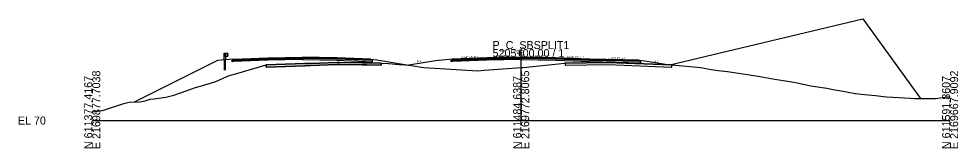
# Model space of a CAD drawing. Extents: x -26 to 1303, y -3010 to 12033.
# Drawn here: x 974.3 to 1302.8, y 4490.3 to 4535.6 of the extents above; entities that cross this region are included whole.
import ezdxf

# ---------------------------------------------------------------- set-up
doc = ezdxf.new("R2010")
doc.units = 0
for name, color, linetype in [('RD_GPK_XS_Cell', 7, 'Continuous'), ('RD_PD_Final_TrvlWay', 7, 'Continuous'), ('RD_Sketch10', 7, 'Continuous'), ('RD_XS_Base', 7, 'Continuous'), ('RD_XS_ExGround', 7, 'Continuous'), ('RD_XS_ExPaveRet', 7, 'Continuous'), ('RD_XS_GR', 7, 'Continuous'), ('RD_XS_Greenside', 7, 'Continuous'), ('RD_XS_Pave', 7, 'Continuous'), ('RD_XS_PaveOvlay_CP', 7, 'Continuous'), ('RD_XS_TieSlope', 7, 'Continuous'), ('RD_XS_TX_Elev_EX', 7, 'Continuous'), ('RD_XS_TX_Elev_PR', 7, 'Continuous'), ('RD_XS_TX_Slope', 7, 'Continuous')]:
    doc.layers.add(name, color=color, linetype=linetype)

msp = doc.modelspace()

# ---------------------------------------------------------------- linework, layer by layer
at = {"layer": 'RD_GPK_XS_Cell'}
for p, q in [((1150, 4500), (1150, 4525)), ((1000, 4500), (1150, 4500)), ((1150, 4500), (1300, 4500))]:
    msp.add_line(p, q, dxfattribs=at)
at = {"layer": 'RD_PD_Final_TrvlWay'}
msp.add_lwpolyline([(1046.58, 4517.58), (1046.58, 4521.19), (1046.08, 4521.15), (1046.08, 4517.58)], dxfattribs=at)
at = {"layer": 'RD_Sketch10'}
msp.add_lwpolyline([(1202.02, 4519.46), (1269.49, 4535.6), (1289.62, 4507.75)], dxfattribs=at)
at = {"layer": 'RD_XS_Base'}
for p, q in [((1048.98, 4521.08), (1049.47, 4521.1)), ((1048.98, 4521.07), (1048.98, 4521.08)), ((1048.98, 4520.58), (1048.98, 4521.07)), ((1049.47, 4521.1), (1049.48, 4521.1)), ((1049.48, 4521.1), (1058.39, 4521.46)), ((1058.39, 4520.96), (1049.48, 4520.6)), ((1058.39, 4521.46), (1061.48, 4521.58)), ((1061.48, 4521.08), (1058.39, 4520.96)), ((1061.48, 4521.58), (1061.52, 4521.58)), ((1061.52, 4521.08), (1061.48, 4521.08)), ((1061.52, 4521.58), (1073.48, 4521.82)), ((1073.48, 4521.32), (1061.52, 4521.08)), ((1073.48, 4521.82), (1073.48, 4521.98)), ((1073.48, 4521.98), (1073.48, 4521.33)), ((1073.48, 4521.82), (1073.48, 4521.98)), ((1073.48, 4521.98), (1073.48, 4521.32)), ((1073.48, 4521.82), (1073.48, 4521.33)), ((1073.48, 4521.82), (1073.48, 4521.82)), ((1073.48, 4521.82), (1073.48, 4521.32)), ((1085.48, 4521.58), (1073.48, 4521.82)), ((1073.48, 4521.82), (1073.48, 4521.82)), ((1073.48, 4521.33), (1073.48, 4521.32)), ((1073.48, 4521.33), (1073.48, 4521.32)), ((1073.48, 4521.32), (1073.48, 4521.32)), ((1073.48, 4521.32), (1073.48, 4521.32)), ((1073.48, 4521.32), (1085.48, 4521.08)), ((1097.48, 4521.1), (1085.48, 4521.58)), ((1085.48, 4521.08), (1097.98, 4520.58)), ((1087.48, 4521.5), (1087.48, 4521.5)), ((1087.48, 4521), (1087.48, 4521)), ((1097.98, 4521.08), (1097.48, 4521.1)), ((1097.48, 4521.1), (1097.48, 4521.1)), ((1097.98, 4520.58), (1097.98, 4521.08)), ((1097.98, 4521.08), (1097.98, 4521.08)), ((1125.5, 4521.08), (1126, 4521.1)), ((1125.5, 4520.58), (1125.5, 4521.08)), ((1125.5, 4521.08), (1125.5, 4521.08)), ((1126, 4521.1), (1138, 4521.58)), ((1126, 4521.1), (1126, 4521.1)), ((1138, 4521.08), (1126, 4520.6)), ((1136, 4521.5), (1136, 4521.5)), ((1136, 4521), (1136, 4521)), ((1138, 4521.58), (1150, 4521.82)), ((1150, 4521.32), (1138, 4521.08)), ((1150, 4521.82), (1150, 4521.98)), ((1150, 4521.98), (1150, 4521.32)), ((1150, 4521.82), (1150, 4521.82)), ((1162, 4521.58), (1150, 4521.82)), ((1150, 4521.82), (1150, 4521.82)), ((1150, 4521.82), (1150, 4521.32)), ((1150, 4521.32), (1150, 4521.32)), ((1150, 4521.32), (1162, 4521.08)), ((1150, 4521.32), (1150, 4521.32)), ((1174, 4521.1), (1162, 4521.58)), ((1162, 4521.58), (1162, 4521.58)), ((1162, 4521.08), (1162, 4521.08)), ((1162, 4521.08), (1174, 4520.6)), ((1191.3, 4520.75), (1174, 4521.1)), ((1174, 4521.1), (1174, 4521.1)), ((1191.8, 4520.74), (1191.3, 4520.75)), ((1191.3, 4520.75), (1191.3, 4520.75)), ((1191.8, 4520.24), (1191.8, 4520.74)), ((1191.8, 4520.74), (1191.8, 4520.74)), ((1049.47, 4520.6), (1048.98, 4520.58)), ((1049.48, 4520.6), (1049.47, 4520.6)), ((1097.98, 4520.58), (1097.98, 4520.58)), ((1097.98, 4520.58), (1097.98, 4520.58)), ((1126, 4520.6), (1125.5, 4520.58)), ((1125.5, 4520.58), (1125.5, 4520.58)), ((1125.5, 4520.58), (1125.5, 4520.58)), ((1126, 4520.6), (1126, 4520.6)), ((1174, 4520.6), (1174, 4520.6)), ((1174, 4520.6), (1191.8, 4520.24)), ((1191.8, 4520.24), (1191.8, 4520.24)), ((1191.8, 4520.24), (1191.8, 4520.24))]:
    msp.add_line(p, q, dxfattribs=at)
at = {"layer": 'RD_XS_ExGround'}
msp.add_lwpolyline([(1000, 4502.99), (1003.56, 4503.47), (1010.99, 4505.99), (1012.44, 4506.34), (1012.87, 4506.42), (1016.59, 4506.49), (1018.48, 4506.91), (1020.22, 4507.45), (1021.7, 4507.58), (1025.74, 4508.16), (1027.17, 4508.5), (1028.48, 4508.84), (1033.22, 4510.48), (1035.7, 4511.48), (1041.34, 4513.09), (1043.24, 4513.65), (1047.03, 4515.43), (1047.96, 4515.76), (1050.51, 4516.48), (1060.82, 4519.43), (1074.39, 4519.93), (1085.61, 4520.34), (1094.43, 4520.21), (1101.04, 4520.11), (1103.6, 4519.92), (1107.34, 4519.66), (1109.39, 4519.53), (1109.73, 4519.5), (1112.34, 4519.08), (1115.03, 4518.64), (1115.93, 4518.5), (1127.3, 4517.85), (1134.82, 4517.43), (1137.09, 4517.61), (1148.44, 4518.48), (1149.92, 4518.51), (1150.73, 4518.52), (1163.04, 4519.83), (1165, 4520.05), (1165.26, 4520.07), (1165.42, 4520.09), (1165.52, 4520.09), (1180.35, 4520.32), (1202.63, 4519.43), (1202.65, 4519.43), (1202.67, 4519.43), (1212.86, 4518.51), (1216.46, 4517.88), (1218.93, 4517.51), (1222.2, 4517.14), (1231.32, 4515.76), (1234.18, 4515.25), (1236.68, 4514.79), (1237.34, 4514.66), (1238.75, 4514.42), (1244.67, 4513.51), (1246.5, 4513.17), (1251.29, 4512.18), (1256.9, 4511.27), (1259.74, 4510.77), (1261.29, 4510.5), (1266.84, 4509.45), (1266.98, 4509.43), (1268.81, 4509.24), (1273.95, 4508.73), (1276.77, 4508.46), (1277.87, 4508.34), (1286.19, 4507.82), (1287.58, 4507.76), (1287.86, 4507.76), (1294.87, 4507.72), (1299.07, 4508.3), (1300, 4508.34)], dxfattribs=at)
at = {"layer": 'RD_XS_ExPaveRet'}
for points in [[(1101.04, 4520.11), (1101.04, 4520.11), (1101.04, 4519.51), (1101.04, 4519.36), (1101.04, 4519.36), (1101.04, 4519.36), (1095.97, 4519.44), (1094.43, 4519.46), (1086.5, 4519.57), (1085.61, 4519.59), (1076.37, 4519.25), (1074.39, 4519.18), (1060.82, 4518.68), (1060.82, 4518.68), (1060.82, 4518.68), (1060.82, 4518.68), (1060.82, 4518.69), (1060.82, 4519.43), (1060.82, 4519.43), (1060.82, 4519.43), (1060.82, 4519.43), (1074.39, 4519.93), (1076.37, 4520), (1085.61, 4520.34), (1086.5, 4520.32), (1094.43, 4520.21), (1095.97, 4520.19), (1101.04, 4520.11), (1101.04, 4520.11)], [(1101.04, 4520.11), (1095.97, 4520.19), (1094.43, 4520.21), (1086.5, 4520.32), (1085.61, 4520.34), (1076.37, 4520), (1074.39, 4519.93), (1060.82, 4519.43), (1060.82, 4519.43), (1060.82, 4518.69), (1060.82, 4518.68), (1060.82, 4518.68), (1074.39, 4519.18), (1076.37, 4519.25), (1085.61, 4519.59), (1086.5, 4519.57), (1094.43, 4519.46), (1095.97, 4519.44), (1101.04, 4519.36), (1101.04, 4519.36), (1101.04, 4519.51), (1101.04, 4520.11), (1101.04, 4520.11)], [(1202.63, 4519.43), (1180.35, 4520.32), (1180.35, 4520.32), (1180.35, 4520.32), (1165.52, 4520.09), (1165.52, 4520.09), (1165.42, 4520.09), (1165.42, 4519.34), (1165.42, 4519.34), (1165.52, 4519.34), (1165.52, 4519.34), (1180.35, 4519.57), (1180.35, 4519.57), (1180.35, 4519.57), (1202.63, 4518.68), (1202.63, 4518.68), (1202.65, 4518.68), (1202.65, 4519.43), (1202.65, 4519.43), (1202.63, 4519.43), (1202.63, 4519.43)], [(1202.63, 4519.43), (1180.35, 4520.32), (1165.52, 4520.09), (1165.42, 4520.09), (1165.42, 4519.34), (1165.52, 4519.34), (1180.35, 4519.57), (1202.63, 4518.68), (1202.65, 4518.68), (1202.65, 4519.43), (1202.63, 4519.43)]]:
    msp.add_lwpolyline(points, dxfattribs=at)
at = {"layer": 'RD_XS_GR'}
for p, q in [((1046.08, 4521.15), (1046.08, 4523.58)), ((1046.08, 4523.58), (1046.33, 4523.58)), ((1046.58, 4521.19), (1046.08, 4521.15)), ((1046.33, 4523.58), (1046.58, 4523.58)), ((1046.58, 4523.58), (1046.58, 4521.19)), ((1046.58, 4522.41), (1046.58, 4523.58)), ((1046.58, 4523.58), (1047.25, 4523.58)), ((1047.25, 4522.41), (1046.58, 4522.41)), ((1047.25, 4523.58), (1047.25, 4522.41)), ((1047.25, 4523.57), (1047.25, 4523.58)), ((1047.25, 4523.58), (1047.25, 4523.56)), ((1047.52, 4523.29), (1047.25, 4523.57)), ((1047.25, 4523.56), (1047.25, 4522.41)), ((1047.25, 4523), (1047.51, 4523.28)), ((1047.25, 4522.99), (1047.25, 4523)), ((1047.52, 4522.71), (1047.25, 4522.99)), ((1047.25, 4522.41), (1047.51, 4522.7)), ((1047.51, 4523.28), (1047.52, 4523.29)), ((1047.51, 4522.7), (1047.52, 4522.71))]:
    msp.add_line(p, q, dxfattribs=at)
at = {"layer": 'RD_XS_Greenside'}
for p, q in [((1043.77, 4520.96), (1014.63, 4506.39)), ((1099.48, 4521.26), (1110.7, 4519.39)), ((1120, 4520.94), (1110.7, 4519.39)), ((1193.3, 4520.91), (1202.03, 4519.46))]:
    msp.add_line(p, q, dxfattribs=at)
at = {"layer": 'RD_XS_Pave'}
for p, q in [((1049.48, 4521.42), (1058.39, 4521.77)), ((1049.48, 4521.26), (1058.39, 4521.61)), ((1058.39, 4521.61), (1049.48, 4521.26)), ((1058.39, 4521.46), (1049.48, 4521.1)), ((1049.48, 4521.41), (1049.48, 4521.42)), ((1049.48, 4521.26), (1049.48, 4521.41)), ((1049.48, 4521.1), (1049.48, 4521.26)), ((1049.48, 4521.26), (1049.48, 4521.26)), ((1058.39, 4521.77), (1061.48, 4521.9)), ((1058.39, 4521.61), (1061.48, 4521.74)), ((1061.48, 4521.74), (1058.39, 4521.61)), ((1061.48, 4521.58), (1058.39, 4521.46)), ((1061.48, 4521.9), (1061.52, 4521.9)), ((1061.48, 4521.74), (1061.52, 4521.74)), ((1061.52, 4521.74), (1061.48, 4521.74)), ((1061.52, 4521.58), (1061.48, 4521.58)), ((1061.52, 4521.9), (1073.48, 4522.14)), ((1061.52, 4521.74), (1073.48, 4521.98)), ((1073.48, 4521.98), (1061.52, 4521.74)), ((1073.48, 4521.82), (1061.52, 4521.58)), ((1085.48, 4521.9), (1073.48, 4522.14)), ((1073.48, 4521.98), (1073.48, 4521.82)), ((1073.48, 4521.98), (1073.48, 4521.82)), ((1073.48, 4521.82), (1073.48, 4521.98)), ((1073.48, 4521.98), (1085.48, 4521.74)), ((1085.48, 4521.74), (1073.48, 4521.98)), ((1073.48, 4521.98), (1073.48, 4521.82)), ((1073.48, 4521.82), (1073.48, 4521.82)), ((1073.48, 4521.82), (1073.48, 4521.82)), ((1073.48, 4521.82), (1073.48, 4521.82)), ((1073.48, 4521.82), (1073.48, 4521.82)), ((1073.48, 4521.82), (1085.48, 4521.58)), ((1097.48, 4521.42), (1085.48, 4521.9)), ((1085.48, 4521.74), (1097.48, 4521.26)), ((1097.48, 4521.26), (1085.48, 4521.74)), ((1085.48, 4521.58), (1097.48, 4521.1)), ((1087.48, 4521.82), (1087.48, 4521.82)), ((1087.48, 4521.66), (1087.48, 4521.66)), ((1087.48, 4521.66), (1087.48, 4521.66)), ((1087.48, 4521.5), (1087.48, 4521.5)), ((1097.48, 4521.26), (1097.48, 4521.42)), ((1097.48, 4521.42), (1097.48, 4521.42)), ((1097.48, 4521.26), (1097.48, 4521.26)), ((1097.48, 4521.26), (1097.48, 4521.26)), ((1097.48, 4521.1), (1097.48, 4521.26)), ((1097.48, 4521.26), (1097.48, 4521.26)), ((1097.48, 4521.1), (1097.48, 4521.1)), ((1097.48, 4521.1), (1097.48, 4521.1)), ((1138, 4521.9), (1126, 4521.42)), ((1138, 4521.74), (1126, 4521.26)), ((1126, 4521.26), (1138, 4521.74)), ((1126, 4521.1), (1138, 4521.58)), ((1126, 4521.42), (1126, 4521.42)), ((1126, 4521.42), (1126, 4521.26)), ((1126, 4521.26), (1126, 4521.26)), ((1126, 4521.26), (1126, 4521.1)), ((1126, 4521.26), (1126, 4521.26)), ((1126, 4521.26), (1126, 4521.26)), ((1126, 4521.1), (1126, 4521.1)), ((1126, 4521.1), (1126, 4521.1)), ((1136, 4521.82), (1136, 4521.82)), ((1136, 4521.66), (1136, 4521.66)), ((1136, 4521.66), (1136, 4521.66)), ((1136, 4521.5), (1136, 4521.5)), ((1150, 4522.14), (1138, 4521.9)), ((1150, 4521.98), (1138, 4521.74)), ((1138, 4521.74), (1150, 4521.98)), ((1138, 4521.58), (1150, 4521.82)), ((1162, 4521.9), (1150, 4522.14)), ((1150, 4521.82), (1150, 4521.98)), ((1150, 4521.98), (1162, 4521.74)), ((1162, 4521.74), (1150, 4521.98)), ((1150, 4521.98), (1150, 4521.98)), ((1150, 4521.98), (1150, 4521.82)), ((1150, 4521.82), (1150, 4521.82)), ((1150, 4521.82), (1150, 4521.82)), ((1150, 4521.82), (1150, 4521.82)), ((1150, 4521.82), (1162, 4521.58)), ((1174, 4521.42), (1162, 4521.9)), ((1162, 4521.9), (1162, 4521.9)), ((1162, 4521.74), (1162, 4521.74)), ((1162, 4521.74), (1174, 4521.26)), ((1174, 4521.26), (1162, 4521.74)), ((1162, 4521.74), (1162, 4521.74)), ((1162, 4521.58), (1162, 4521.58)), ((1162, 4521.58), (1174, 4521.1)), ((1191.3, 4521.07), (1174, 4521.42)), ((1174, 4521.42), (1174, 4521.42)), ((1174, 4521.26), (1174, 4521.26)), ((1174, 4521.26), (1191.3, 4520.91)), ((1191.3, 4520.91), (1174, 4521.26)), ((1174, 4521.26), (1174, 4521.26)), ((1174, 4521.1), (1174, 4521.1)), ((1174, 4521.1), (1191.3, 4520.75)), ((1191.3, 4520.91), (1191.3, 4521.07)), ((1191.3, 4521.07), (1191.3, 4521.07)), ((1191.3, 4520.91), (1191.3, 4520.91)), ((1191.3, 4520.91), (1191.3, 4520.91)), ((1191.3, 4520.75), (1191.3, 4520.91)), ((1191.3, 4520.91), (1191.3, 4520.91)), ((1191.3, 4520.75), (1191.3, 4520.75)), ((1191.3, 4520.75), (1191.3, 4520.75))]:
    msp.add_line(p, q, dxfattribs=at)
at = {"layer": 'RD_XS_PaveOvlay_CP'}
for p, q in [((1049.48, 4521.42), (1058.39, 4521.77)), ((1058.39, 4521.77), (1061.48, 4521.9)), ((1061.48, 4521.9), (1073.48, 4522.14)), ((1073.48, 4522.14), (1085.48, 4521.9)), ((1085.48, 4521.9), (1097.48, 4521.42)), ((1138, 4521.9), (1126, 4521.42)), ((1126, 4521.42), (1126, 4521.42)), ((1136, 4521.82), (1136, 4521.82)), ((1150, 4522.14), (1138, 4521.9)), ((1162, 4521.9), (1150, 4522.14)), ((1174, 4521.42), (1162, 4521.9)), ((1162, 4521.9), (1162, 4521.9)), ((1191.3, 4521.07), (1174, 4521.42)), ((1174, 4521.42), (1174, 4521.42)), ((1191.3, 4521.07), (1191.3, 4521.07))]:
    msp.add_line(p, q, dxfattribs=at)
at = {"layer": 'RD_XS_TieSlope'}
for p, q in [((1049.48, 4521.42), (1043.77, 4520.96)), ((1097.48, 4521.42), (1099.48, 4521.26)), ((1126, 4521.42), (1120, 4520.94)), ((1191.3, 4521.07), (1193.3, 4520.91))]:
    msp.add_line(p, q, dxfattribs=at)

# ---------------------------------------------------------------- texts
at = {"layer": 'RD_GPK_XS_Cell'}
for s, p in [('P_C_SBSPLIT1', (1140, 4525)), ('5205+00.00 / 1', (1140, 4522.2)), ('EL 70', (974, 4498.6))]:
    msp.add_text(s, height=2.8, dxfattribs=at).set_placement(p)
for s, p in [('E 2169772.8065', (1152.8, 4490)), ('N 611377.4167', (1000, 4490)), ('E 2169877.7038', (1002.8, 4490)), ('N 611484.6387', (1150, 4490)), ('N 611591.8607', (1300, 4490)), ('E 2169667.9092', (1302.8, 4490))]:
    msp.add_text(s, height=2.8, rotation=90, dxfattribs=at).set_placement(p)
at = {"layer": 'RD_XS_TX_Elev_EX'}
msp.add_text('88.49', height=0.6, rotation=90, dxfattribs=at).set_placement((1149.67, 4522.77))
at = {"layer": 'RD_XS_TX_Elev_PR'}
msp.add_text('92.14', height=1, rotation=90, dxfattribs=at).set_placement((1151.16, 4522.3))
at = {"layer": 'RD_XS_TX_Slope'}
for s, rotation, p in [('6:1', 9.4642, (1113.57, 4520.28)), ('0.040 FT./FT.', 2.2906, (1128.93, 4521.63)), ('0.020 FT./FT.', 1.1458, (1140.27, 4522.11)), ('0.020 FT./FT.', 358.8542, (1153.94, 4522.16)), ('0.040 FT./FT.', 357.7094, (1165.94, 4521.84)), ('0.020 FT./FT.', 358.8542, (1180.59, 4521.38)), ('6:1', 350.5377, (1196.6, 4520.42))]:
    msp.add_text(s, height=0.75, rotation=rotation, dxfattribs=at).set_placement(p)

doc.saveas('drawing.dxf')
